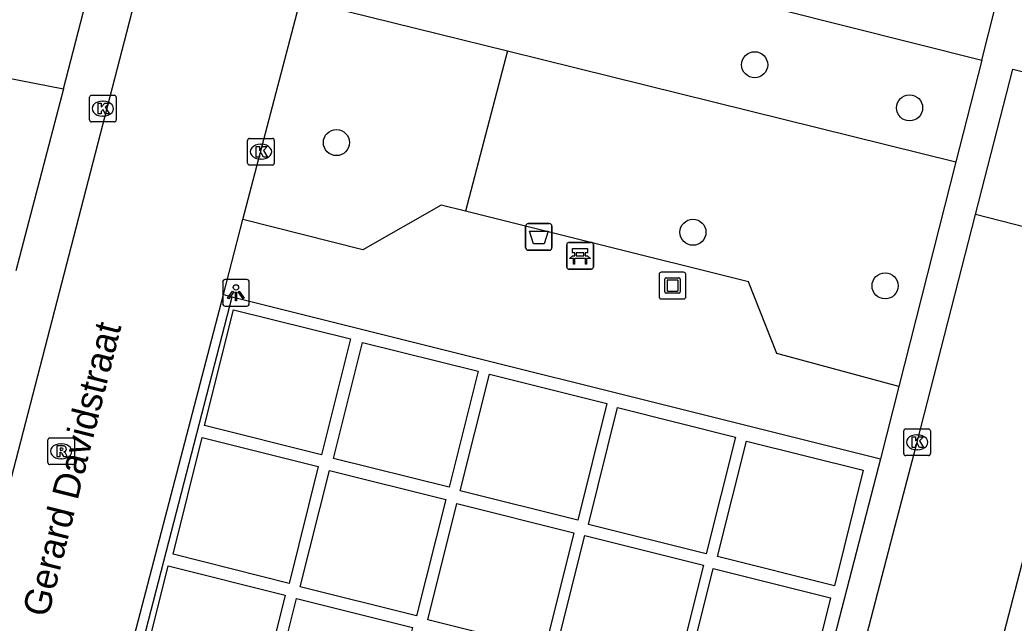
# Model space of a CAD drawing. Extents: x 163686 to 164493, y 382719 to 383870.
# Drawn here: x 163958.51 to 163995.82, y 383259.24 to 383281.87 of the extents above; entities that cross this region are included whole.
import ezdxf

# ---------------------------------------------------------------- set-up
doc = ezdxf.new("R2010")
doc.units = 0
for name, color, linetype in [('IMGEO_Afvalbak', 7, 'Continuous'), ('IMGEO_Bank', 7, 'Continuous'), ('IMGEO_Boom', 7, 'Continuous'), ('IMGEO_Groenvoorziening', 7, 'Continuous'), ('IMGEO_Kolk', 7, 'Continuous'), ('IMGEO_Kunstobject', 7, 'Continuous'), ('IMGEO_Lichtpunt', 7, 'Continuous'), ('IMGEO_Openbare_ruimte_label', 7, 'Continuous'), ('IMGEO_Rijbaan_lokaal_open', 7, 'Continuous'), ('IMGEO_Rioolput', 7, 'Continuous'), ('IMGEO_Voetpad_open', 7, 'Continuous')]:
    doc.layers.add(name, color=color, linetype=linetype)

msp = doc.modelspace()

# ---------------------------------------------------------------- linework, layer by layer
at = {"layer": 'IMGEO_Afvalbak'}
for p, q in [((163977.588, 383274.23), (163978.378, 383274.23)), ((163978.378, 383274.23), (163977.588, 383274.23)), ((163977.488, 383273.33), (163977.488, 383274.13)), ((163977.488, 383274.13), (163977.488, 383273.33)), ((163978.478, 383274.13), (163978.478, 383273.33)), ((163978.478, 383273.33), (163978.478, 383274.13)), ((163978.378, 383273.23), (163977.588, 383273.23)), ((163977.588, 383273.23), (163978.378, 383273.23))]:
    msp.add_line(p, q, dxfattribs=at)
msp.add_lwpolyline([(163977.631, 383273.944), (163978.335, 383273.944), (163978.186, 383273.474), (163977.78, 383273.474), (163977.631, 383273.944)], dxfattribs=at)
for centre, start, end in [((163977.588, 383274.13), 90, 180), ((163977.588, 383274.13), 90, 180), ((163978.378, 383274.13), 0, 90), ((163978.378, 383274.13), 360, 90), ((163977.588, 383273.33), 180, 270), ((163977.588, 383273.33), 180, 270), ((163978.378, 383273.33), 270, 0), ((163978.378, 383273.33), 270, 0)]:
    msp.add_arc(centre, 0.1, start, end, dxfattribs=at)
at = {"layer": 'IMGEO_Bank'}
for p, q in [((163979.107, 383273.52), (163979.948, 383273.52)), ((163979.948, 383273.52), (163979.107, 383273.52)), ((163979.032, 383272.595), (163979.032, 383273.436)), ((163979.032, 383273.436), (163979.032, 383272.595)), ((163979.341, 383273.026), (163979.341, 383273.132)), ((163979.385, 383273.132), (163979.385, 383273.026)), ((163979.673, 383273.138), (163979.391, 383273.138)), ((163979.679, 383273.026), (163979.679, 383273.132)), ((163979.723, 383273.132), (163979.723, 383273.026)), ((163980.032, 383273.445), (163980.032, 383272.604)), ((163980.032, 383272.604), (163980.032, 383273.445)), ((163979.729, 383272.918), (163979.336, 383272.918)), ((163979.391, 383273.02), (163979.673, 383273.02)), ((163979.957, 383272.52), (163979.116, 383272.52)), ((163979.116, 383272.52), (163979.957, 383272.52))]:
    msp.add_line(p, q, dxfattribs=at)
for points in [[(163979.335, 383273.138), (163979.249, 383273.138), (163979.249, 383273.299), (163979.812, 383273.299), (163979.812, 383273.138), (163979.729, 383273.138)], [(163979.279, 383272.918), (163979.137, 383272.918), (163979.249, 383273.02), (163979.335, 383273.02)], [(163979.329, 383272.911), (163979.329, 383272.704), (163979.286, 383272.704), (163979.286, 383272.911)], [(163979.729, 383273.02), (163979.812, 383273.02), (163979.924, 383272.918), (163979.785, 383272.918)], [(163979.779, 383272.911), (163979.779, 383272.704), (163979.735, 383272.704), (163979.735, 383272.911)]]:
    msp.add_lwpolyline(points, dxfattribs=at)
for centre, radius, start, end in [((163979.11, 383273.442), 0.0779, 92.4484, 184.2845), ((163979.11, 383273.442), 0.0779, 92.4484, 184.2845), ((163979.954, 383273.442), 0.0779, 2.4484, 94.2845), ((163979.954, 383273.442), 0.0779, 2.4484, 94.2845), ((163979.334, 383273.131), 0.00671, 2.8957, 87.1043), ((163979.391, 383273.131), 0.00671, 92.8957, 177.1043), ((163979.673, 383273.131), 0.00671, 2.8957, 87.1043), ((163979.73, 383273.131), 0.00671, 92.8957, 177.1043), ((163979.279, 383272.911), 0.00671, 2.8957, 87.1043), ((163979.336, 383272.911), 0.00671, 92.8957, 177.1043), ((163979.334, 383273.027), 0.00671, 272.8957, 357.1043), ((163979.391, 383273.027), 0.00671, 182.8957, 267.1043), ((163979.673, 383273.027), 0.00671, 272.8957, 357.1043), ((163979.73, 383273.027), 0.00671, 182.8957, 267.1043), ((163979.728, 383272.911), 0.00671, 2.8957, 87.1043), ((163979.785, 383272.911), 0.00671, 92.8957, 177.1043), ((163979.11, 383272.598), 0.0779, 182.4484, 274.2845), ((163979.11, 383272.598), 0.0779, 182.4484, 274.2845), ((163979.954, 383272.598), 0.0779, 272.4484, 4.2845), ((163979.954, 383272.598), 0.0779, 272.4484, 4.2845)]:
    msp.add_arc(centre, radius, start, end, dxfattribs=at)
at = {"layer": 'IMGEO_Boom'}
for centre in [(163986.084, 383280.189), (163991.898, 383278.571), (163970.388, 383277.269), (163983.769, 383273.905), (163990.979, 383271.893)]:
    msp.add_circle(centre, 0.489, dxfattribs=at)
at = {"layer": 'IMGEO_Groenvoorziening'}
for points in [[(163969.037, 383282.636), (163976.803, 383280.714)], [(163976.803, 383280.714), (163975.234, 383274.699)], [(163976.803, 383280.714), (163993.64, 383276.548)]]:
    msp.add_lwpolyline(points, dxfattribs=at)
at = {"layer": 'IMGEO_Kolk'}
for p, q in [((163961.122, 383278.117), (163961.122, 383278.969)), ((163961.197, 383279.043), (163962.049, 383279.043)), ((163961.61, 383278.823), (163961.635, 383278.823)), ((163962.123, 383278.969), (163962.123, 383278.117)), ((163962.049, 383278.043), (163961.197, 383278.043)), ((163961.633, 383278.263), (163961.608, 383278.263)), ((163967.057, 383276.5), (163967.057, 383277.352)), ((163967.132, 383277.426), (163967.984, 383277.426)), ((163967.545, 383277.206), (163967.57, 383277.206)), ((163968.058, 383277.352), (163968.058, 383276.5)), ((163967.568, 383276.646), (163967.543, 383276.646)), ((163967.984, 383276.426), (163967.132, 383276.426)), ((163991.679, 383265.599), (163991.679, 383266.451)), ((163991.754, 383266.525), (163992.606, 383266.525)), ((163992.68, 383266.451), (163992.68, 383265.599)), ((163992.167, 383266.305), (163992.192, 383266.305)), ((163992.19, 383265.745), (163992.165, 383265.745)), ((163992.606, 383265.525), (163991.754, 383265.525))]:
    msp.add_line(p, q, dxfattribs=at)
for points in [[(163961.122, 383278.117), (163961.122, 383278.969)], [(163961.197, 383279.043), (163962.049, 383279.043)], [(163961.443, 383278.743), (163961.566, 383278.743), (163961.566, 383278.592), (163961.696, 383278.743), (163961.86, 383278.743), (163961.714, 383278.592), (163961.867, 383278.343), (163961.715, 383278.343), (163961.63, 383278.507), (163961.566, 383278.44), (163961.566, 383278.343), (163961.443, 383278.343), (163961.443, 383278.743)], [(163962.123, 383278.969), (163962.123, 383278.117)], [(163962.049, 383278.043), (163961.197, 383278.043)], [(163967.057, 383276.5), (163967.057, 383277.352)], [(163967.132, 383277.426), (163967.984, 383277.426)], [(163968.058, 383277.352), (163968.058, 383276.5)], [(163967.378, 383277.126), (163967.501, 383277.126), (163967.501, 383276.975), (163967.631, 383277.126), (163967.795, 383277.126), (163967.649, 383276.975), (163967.802, 383276.726), (163967.65, 383276.726), (163967.565, 383276.89), (163967.501, 383276.823), (163967.501, 383276.726), (163967.378, 383276.726), (163967.378, 383277.126)], [(163967.984, 383276.426), (163967.132, 383276.426)], [(163991.679, 383265.599), (163991.679, 383266.451)], [(163991.754, 383266.525), (163992.606, 383266.525)], [(163992.68, 383266.451), (163992.68, 383265.599)], [(163992, 383266.225), (163992.123, 383266.225), (163992.123, 383266.074), (163992.253, 383266.225), (163992.417, 383266.225), (163992.271, 383266.074), (163992.424, 383265.825), (163992.272, 383265.825), (163992.187, 383265.989), (163992.123, 383265.922), (163992.123, 383265.825), (163992, 383265.825), (163992, 383266.225)], [(163992.606, 383265.525), (163991.754, 383265.525)]]:
    msp.add_lwpolyline(points, dxfattribs=at)
for centre, start, end in [((163961.199, 383278.967), 91.552, 178.448), ((163961.199, 383278.967), 91.552, 178.448), ((163962.047, 383278.967), 1.552, 88.448), ((163962.047, 383278.967), 1.552, 88.448), ((163961.199, 383278.119), 181.552, 268.448), ((163961.199, 383278.119), 181.552, 268.448), ((163962.047, 383278.119), 271.552, 358.448), ((163962.047, 383278.119), 271.552, 358.448), ((163967.134, 383277.35), 91.552, 178.448), ((163967.134, 383277.35), 91.552, 178.448), ((163967.982, 383277.35), 1.552, 88.448), ((163967.982, 383277.35), 1.552, 88.448), ((163967.134, 383276.502), 181.552, 268.448), ((163967.134, 383276.502), 181.552, 268.448), ((163967.982, 383276.502), 271.552, 358.448), ((163967.982, 383276.502), 271.552, 358.448), ((163991.756, 383266.449), 91.552, 178.448), ((163991.756, 383266.449), 91.552, 178.448), ((163992.604, 383266.449), 1.552, 88.448), ((163992.604, 383266.449), 1.552, 88.448), ((163991.756, 383265.601), 181.552, 268.448), ((163991.756, 383265.601), 181.552, 268.448), ((163992.604, 383265.601), 271.552, 358.448), ((163992.604, 383265.601), 271.552, 358.448)]:
    msp.add_arc(centre, 0.0765, start, end, dxfattribs=at)
for centre, major_axis, ratio, start_param, end_param in [((163961.609, 383278.543), (-0.387, 0.002), 0.722429, 4.712389, 7.853982), ((163961.634, 383278.543), (-0.39, 0.002), 0.717154, 1.570796, 4.712389), ((163967.544, 383276.926), (-0.387, 0.002), 0.722429, 4.712389, 7.853982), ((163967.569, 383276.926), (-0.39, 0.002), 0.717154, 1.570796, 4.712389), ((163992.166, 383266.025), (-0.387, 0.002), 0.722429, 4.712389, 7.853982), ((163992.191, 383266.025), (-0.39, 0.002), 0.717154, 1.570796, 4.712389)]:
    msp.add_ellipse(centre, major_axis=major_axis, ratio=ratio, start_param=start_param, end_param=end_param, dxfattribs=at)
at = {"layer": 'IMGEO_Kunstobject'}
for p, q in [((163983.418, 383272.405), (163982.577, 383272.405)), ((163983.418, 383272.405), (163982.577, 383272.405)), ((163982.502, 383272.321), (163982.502, 383271.48)), ((163982.502, 383272.321), (163982.502, 383271.48)), ((163982.716, 383271.669), (163982.716, 383272.143)), ((163982.766, 383272.193), (163983.24, 383272.193)), ((163982.796, 383272.093), (163982.796, 383271.719)), ((163983.19, 383272.113), (163982.816, 383272.113)), ((163983.21, 383271.719), (163983.21, 383272.093)), ((163983.29, 383272.143), (163983.29, 383271.669)), ((163983.502, 383271.489), (163983.502, 383272.33)), ((163983.502, 383271.489), (163983.502, 383272.33)), ((163983.24, 383271.619), (163982.766, 383271.619)), ((163982.816, 383271.699), (163983.19, 383271.699)), ((163982.586, 383271.405), (163983.427, 383271.405)), ((163982.586, 383271.405), (163983.427, 383271.405))]:
    msp.add_line(p, q, dxfattribs=at)
for centre, radius, start, end in [((163982.58, 383272.327), 0.0779, 92.4484, 184.2845), ((163982.58, 383272.327), 0.0779, 92.4484, 184.2845), ((163983.424, 383272.327), 0.0779, 2.4484, 94.2845), ((163983.424, 383272.327), 0.0779, 2.4484, 94.2845), ((163982.766, 383272.143), 0.05, 90, 180), ((163982.816, 383272.093), 0.02, 90, 180), ((163983.19, 383272.093), 0.02, 360, 90), ((163983.24, 383272.143), 0.05, 360, 90), ((163982.766, 383271.669), 0.05, 180, 270), ((163982.816, 383271.719), 0.02, 180, 270), ((163983.19, 383271.719), 0.02, 270, 0), ((163983.24, 383271.669), 0.05, 270, 0), ((163982.58, 383271.483), 0.0779, 182.4484, 274.2845), ((163982.58, 383271.483), 0.0779, 182.4484, 274.2845), ((163983.424, 383271.483), 0.0779, 272.4484, 4.2845), ((163983.424, 383271.483), 0.0779, 272.4484, 4.2845)]:
    msp.add_arc(centre, radius, start, end, dxfattribs=at)
at = {"layer": 'IMGEO_Lichtpunt'}
for p, q in [((163966.12, 383272.036), (163966.12, 383271.229)), ((163966.12, 383272.036), (163966.12, 383271.229)), ((163967.022, 383272.131), (163966.214, 383272.131)), ((163967.022, 383272.131), (163966.214, 383272.131)), ((163967.116, 383271.229), (163967.116, 383272.036)), ((163967.116, 383271.229), (163967.116, 383272.036)), ((163966.214, 383271.135), (163967.022, 383271.135)), ((163966.214, 383271.135), (163967.022, 383271.135))]:
    msp.add_line(p, q, dxfattribs=at)
for points in [[(163966.494, 383271.7), (163966.533, 383271.672), (163966.345, 383271.41), (163966.307, 383271.437), (163966.494, 383271.7)], [(163966.596, 383271.652), (163966.643, 383271.652), (163966.643, 383271.33), (163966.596, 383271.33), (163966.596, 383271.652)], [(163966.706, 383271.672), (163966.744, 383271.699), (163966.931, 383271.437), (163966.892, 383271.409), (163966.706, 383271.672)]]:
    msp.add_lwpolyline(points, dxfattribs=at)
msp.add_circle((163966.619, 383271.834), 0.0994, dxfattribs=at)
for centre, start, end in [((163966.214, 383272.036), 90, 180), ((163966.214, 383272.036), 90, 180), ((163967.022, 383272.036), 0, 90), ((163967.022, 383272.036), 0, 90), ((163966.214, 383271.229), 180, 270), ((163966.214, 383271.229), 180, 270), ((163967.022, 383271.229), 270, 0), ((163967.022, 383271.229), 270, 360)]:
    msp.add_arc(centre, 0.0946, start, end, dxfattribs=at)
at = {"layer": 'IMGEO_Rijbaan_lokaal_open'}
for points in [[(163967.043, 383298.891), (163932.475, 383165.499)], [(163974.345, 383285.457), (163994.608, 383280.362)], [(163994.608, 383280.362), (163995.373, 383283.39)], [(163966.882, 383274.38), (163969.037, 383282.636)], [(163966.15, 383271.573), (163966.882, 383274.38)], [(163972.206, 383189.323), (163973.782, 383195.446), (163988.003, 383250), (163991.355, 383262.889), (163992.18, 383266.025), (163994.374, 383274.569)], [(163996.27, 383274.082), (163994.374, 383274.569)], [(163999.214, 383273.325), (163998.967, 383272.399), (163998.402, 383270.223), (163997.826, 383268.081), (163997.32, 383266.127), (163978.698, 383194.496), (163975.737, 383183.058)], [(163961.063, 383252.079), (163966.15, 383271.573)]]:
    msp.add_lwpolyline(points, dxfattribs=at)
at = {"layer": 'IMGEO_Rioolput'}
for p, q in [((163959.558, 383265.262), (163959.558, 383266.114)), ((163959.633, 383266.188), (163960.485, 383266.188)), ((163960.559, 383266.114), (163960.559, 383265.262)), ((163960.046, 383265.968), (163960.071, 383265.968)), ((163960.069, 383265.408), (163960.044, 383265.408)), ((163960.485, 383265.188), (163959.633, 383265.188))]:
    msp.add_line(p, q, dxfattribs=at)
for points in [[(163959.558, 383265.262), (163959.558, 383266.114)], [(163959.633, 383266.188), (163960.485, 383266.188)], [(163960.559, 383266.114), (163960.559, 383265.262)], [(163960.147, 383265.886), (163959.895, 383265.888), (163959.895, 383265.488)], [(163959.895, 383265.488), (163960.019, 383265.488), (163960.019, 383265.65), (163960.03, 383265.65)], [(163960.073, 383265.807), (163960.019, 383265.807), (163960.019, 383265.726)], [(163960.019, 383265.726), (163960.071, 383265.726)], [(163960.077, 383265.621), (163960.148, 383265.488), (163960.288, 383265.488), (163960.223, 383265.614)], [(163960.485, 383265.188), (163959.633, 383265.188)]]:
    msp.add_lwpolyline(points, dxfattribs=at)
for centre, radius, start, end in [((163959.635, 383266.112), 0.0765, 91.552, 178.448), ((163959.635, 383266.112), 0.0765, 91.552, 178.448), ((163960.483, 383266.112), 0.0765, 1.552, 88.448), ((163960.483, 383266.112), 0.0765, 1.552, 88.448), ((163960.029, 383265.597), 0.0533, 26.0293, 88.6989), ((163960.055, 383265.915), 0.19, 274.7715, 282.9687), ((163960.079, 383265.711), 0.0964, 77.0061, 93.1865), ((163960.093, 383265.768), 0.0378, 276.6634, 79.6772), ((163960.146, 383265.776), 0.109, 350.3612, 89.416), ((163960.144, 383265.776), 0.112, 277.5842, 350.9817), ((163960.128, 383265.561), 0.108, 29.5134, 73.7905), ((163959.635, 383265.264), 0.0765, 181.552, 268.448), ((163959.635, 383265.264), 0.0765, 181.552, 268.448), ((163960.483, 383265.264), 0.0765, 271.552, 358.448), ((163960.483, 383265.264), 0.0765, 271.552, 358.448)]:
    msp.add_arc(centre, radius, start, end, dxfattribs=at)
for centre, major_axis, ratio, start_param, end_param in [((163960.045, 383265.688), (-0.387, 0.002), 0.722429, 4.712389, 7.853982), ((163960.07, 383265.688), (-0.39, 0.002), 0.717154, 1.570796, 4.712389)]:
    msp.add_ellipse(centre, major_axis=major_axis, ratio=ratio, start_param=start_param, end_param=end_param, dxfattribs=at)
at = {"layer": 'IMGEO_Voetpad_open'}
for points in [[(163960.14, 383279.284), (163961.434, 383284.273)], [(163994.608, 383280.362), (163993.64, 383276.548)], [(163956.288, 383280.038), (163960.14, 383279.284)], [(163994.374, 383274.569), (163995.776, 383280.026), (163997.664, 383279.557)], [(163960.14, 383279.284), (163958.362, 383272.452)], [(163993.64, 383276.548), (163991.499, 383268.114)], [(163975.234, 383274.699), (163974.324, 383274.926), (163971.377, 383273.239), (163966.882, 383274.38)], [(163991.499, 383268.114), (163986.916, 383269.355), (163985.852, 383272.048), (163980.088, 383273.487), (163975.234, 383274.699)], [(163961.431, 383251.984), (163966.478, 383271.487)], [(163966.15, 383271.573), (163966.478, 383271.487)], [(163966.478, 383271.487), (163990.802, 383265.4)], [(163969.834, 383265.555), (163965.44, 383266.655), (163966.528, 383271), (163970.921, 383269.9), (163969.834, 383265.555)], [(163974.617, 383264.337), (163970.284, 383265.421), (163971.373, 383269.773), (163975.706, 383268.689), (163974.617, 383264.337)], [(163979.445, 383263.106), (163975.038, 383264.209), (163976.131, 383268.577), (163980.538, 383267.474), (163979.445, 383263.106)], [(163991.499, 383268.114), (163990.802, 383265.4)], [(163984.264, 383261.84), (163979.844, 383262.946), (163980.94, 383267.327), (163985.36, 383266.221), (163984.264, 383261.84)], [(163968.612, 383260.732), (163964.259, 383261.821), (163965.356, 383266.207), (163969.709, 383265.118), (163968.612, 383260.732)], [(163989.075, 383260.642), (163984.693, 383261.739), (163985.778, 383266.072), (163990.16, 383264.976), (163989.075, 383260.642)], [(163990.802, 383265.4), (163986.817, 383250), (163985.708, 383245.713)], [(163973.396, 383259.509), (163969.031, 383260.601), (163970.125, 383264.971), (163974.49, 383263.879), (163973.396, 383259.509)], [(163978.211, 383258.263), (163973.815, 383259.363), (163974.907, 383263.727), (163979.303, 383262.627), (163978.211, 383258.263)], [(163983.062, 383257.019), (163978.61, 383258.133), (163979.711, 383262.532), (163984.162, 383261.418), (163983.062, 383257.019)], [(163967.391, 383255.969), (163962.996, 383257.069), (163964.076, 383261.386), (163968.471, 383260.286), (163967.391, 383255.969)], [(163987.843, 383255.826), (163983.436, 383256.929), (163984.528, 383261.292), (163988.934, 383260.189), (163987.843, 383255.826)], [(163972.16, 383254.724), (163967.803, 383255.814), (163968.892, 383260.166), (163973.249, 383259.076), (163972.16, 383254.724)]]:
    msp.add_lwpolyline(points, dxfattribs=at)

# ---------------------------------------------------------------- texts
at = {"layer": 'IMGEO_Openbare_ruimte_label'}
msp.add_text('Gerard Davidstraat', height=1, rotation=75.8804, dxfattribs=at).set_placement((163959.566, 383259.423))

doc.saveas('drawing.dxf')
